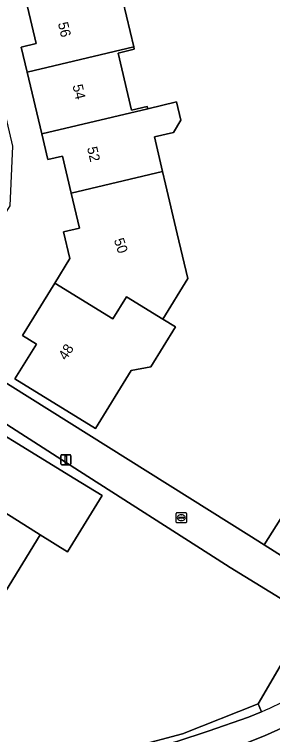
# Model space of a CAD drawing. Extents: x 158455 to 159797, y 387218 to 388672.
# Drawn here: x 159573.1 to 159598.4, y 388240.9 to 388311.6 of the extents above; entities that cross this region are included whole.
import ezdxf

# ---------------------------------------------------------------- set-up
doc = ezdxf.new("R2010")
doc.units = 0
for name, color, linetype in [('IMGEO_Berm_groen', 7, 'Continuous'), ('IMGEO_Erf', 7, 'Continuous'), ('IMGEO_Fietspad_open', 7, 'Continuous'), ('IMGEO_Groenvoorziening', 7, 'Continuous'), ('IMGEO_Kolk', 7, 'Continuous'), ('IMGEO_Lichtmast', 7, 'Continuous'), ('IMGEO_Muur', 7, 'Continuous'), ('IMGEO_Pand', 7, 'Continuous'), ('IMGEO_Pand_nummerreeks', 7, 'Continuous'), ('IMGEO_Rijbaan_lokaal_gesloten', 7, 'Continuous')]:
    doc.layers.add(name, color=color, linetype=linetype)

msp = doc.modelspace()

# ---------------------------------------------------------------- linework, layer by layer
at = {"layer": 'IMGEO_Berm_groen'}
for points in [[(159621.049, 388267.964), (159620.545, 388267.854), (159614.966, 388266.631), (159599.978, 388263.249), (159597.62, 388259.535), (159602.619, 388256.369), (159604.604, 388255.402), (159607.492, 388253.625), (159614.147, 388264.186)], [(159606.595, 388249.682), (159602.155, 388252.365), (159602.005, 388252.456), (159600.566, 388250), (159597.014, 388243.933), (159597.355, 388243.162)]]:
    msp.add_lwpolyline(points, dxfattribs=at)
msp.add_arc((159573.398, 388298.063), 59.9, 293.57493, 300.37718, dxfattribs=at)
at = {"layer": 'IMGEO_Erf'}
for points in [[(159599.228, 388344.019), (159597.485, 388343.619), (159591.733, 388342.299), (159592.521, 388339.007), (159586.116, 388337.473), (159585.324, 388340.78), (159584.537, 388344.067), (159590.942, 388345.6), (159590.513, 388347.348), (159590.01, 388349.396), (159575.877, 388346.131), (159562.55, 388343.052), (159565.545, 388330.237), (159572.934, 388298.619), (159572.685, 388292.789), (159572.017, 388291.732), (159564.703, 388280.156), (159596.121, 388260.474), (159597.62, 388259.535), (159599.978, 388263.249)], [(159583.384, 388314.434), (159584.819, 388308.371), (159584.876, 388308.13), (159583.291, 388307.754), (159584.618, 388302.149), (159586.139, 388302.509), (159586.19, 388302.294), (159589.014, 388302.964), (159589.439, 388301.171), (159588.734, 388299.988), (159586.842, 388299.54), (159587.646, 388296.145), (159587.941, 388294.899), (159589.093, 388290.033), (159590.138, 388285.64), (159587.687, 388281.666), (159588.913, 388280.909), (159586.499, 388276.998), (159584.576, 388276.62), (159581.074, 388270.945), (159573.175, 388275.819), (159575.272, 388279.217), (159573.905, 388280.06), (159577.08, 388285.204), (159578.565, 388287.611), (159577.948, 388290.217), (159579.501, 388290.584), (159578.686, 388294.027), (159577.828, 388297.651), (159576.4, 388297.313), (159575.804, 388299.83), (159574.369, 388305.892), (159573.789, 388308.34), (159575.265, 388308.689), (159574.408, 388312.305)], [(159602.052, 388252.537), (159594.279, 388257.318), (159592.995, 388258.138), (159579.499, 388266.764), (159563.013, 388277.301)], [(159566.36, 388273.782), (159579.03, 388266.006), (159581.715, 388264.358), (159578.331, 388258.844), (159575.662, 388260.518), (159572.244, 388254.948)], [(159561.539, 388233.553), (159589.59, 388241.009), (159597.014, 388243.933), (159600.566, 388250)]]:
    msp.add_lwpolyline(points, dxfattribs=at)
at = {"layer": 'IMGEO_Fietspad_open'}
msp.add_lwpolyline([(159602.619, 388256.369), (159597.62, 388259.535), (159596.121, 388260.474), (159564.703, 388280.156), (159563.013, 388277.301), (159579.499, 388266.764), (159592.995, 388258.138), (159594.279, 388257.318), (159602.052, 388252.537), (159602.005, 388252.456), (159602.155, 388252.365), (159606.595, 388249.682)], dxfattribs=at)
at = {"layer": 'IMGEO_Groenvoorziening'}
msp.add_lwpolyline([(159585.935, 388239.344), (159589.041, 388240.249), (159592.112, 388241.257), (159596.068, 388242.618), (159597.355, 388243.162), (159597.014, 388243.933), (159589.59, 388241.009), (159561.539, 388233.553), (159558.831, 388232.833), (159558.956, 388232.344)], close=True, dxfattribs=at)
at = {"layer": 'IMGEO_Kolk'}
for p, q in [((159588.988, 388261.768), (159588.988, 388262.62)), ((159589.063, 388262.694), (159589.915, 388262.694)), ((159589.247, 388262.188), (159589.247, 388262.2)), ((159589.685, 388262.151), (159589.287, 388262.151)), ((159589.29, 388262.237), (159589.688, 388262.237)), ((159589.476, 388262.474), (159589.501, 388262.474)), ((159589.731, 388262.2), (159589.731, 388262.188)), ((159589.989, 388262.62), (159589.989, 388261.768)), ((159589.915, 388261.694), (159589.063, 388261.694)), ((159589.499, 388261.914), (159589.474, 388261.914))]:
    msp.add_line(p, q, dxfattribs=at)
for points in [[(159588.988, 388261.768), (159588.988, 388262.62)], [(159589.063, 388262.694), (159589.915, 388262.694)], [(159589.989, 388262.62), (159589.989, 388261.768)], [(159589.915, 388261.694), (159589.063, 388261.694)]]:
    msp.add_lwpolyline(points, dxfattribs=at)
for centre, radius, start, end in [((159589.065, 388262.618), 0.0765, 91.55205, 178.44795), ((159589.065, 388262.618), 0.0765, 91.55205, 178.44795), ((159589.287, 388262.197), 0.0403, 85.87752, 175.75265), ((159589.284, 388262.187), 0.0366, 178.93798, 274.71019), ((159589.688, 388262.194), 0.043, 264.86636, 352.45326), ((159589.692, 388262.199), 0.0386, 1.73085, 96.63898), ((159589.913, 388262.618), 0.0765, 1.55205, 88.44795), ((159589.913, 388262.618), 0.0765, 1.55205, 88.44795), ((159589.065, 388261.77), 0.0765, 181.55205, 268.44795), ((159589.065, 388261.77), 0.0765, 181.55205, 268.44795), ((159589.913, 388261.77), 0.0765, 271.55205, 358.44795), ((159589.913, 388261.77), 0.0765, 271.55205, 358.44795)]:
    msp.add_arc(centre, radius, start, end, dxfattribs=at)
for centre, major_axis, ratio, start_param, end_param in [((159589.475, 388262.194), (-0.387, 0.002), 0.722429, 4.712389, 7.853982), ((159589.5, 388262.194), (-0.39, 0.002), 0.717154, 1.570796, 4.712389)]:
    msp.add_ellipse(centre, major_axis=major_axis, ratio=ratio, start_param=start_param, end_param=end_param, dxfattribs=at)
at = {"layer": 'IMGEO_Lichtmast'}
for p, q in [((159577.663, 388267.474), (159577.663, 388268.274)), ((159577.663, 388268.274), (159577.663, 388267.474)), ((159577.763, 388268.374), (159578.553, 388268.374)), ((159578.553, 388268.374), (159577.763, 388268.374)), ((159578.653, 388268.274), (159578.653, 388267.474)), ((159578.653, 388267.474), (159578.653, 388268.274)), ((159578.553, 388267.374), (159577.763, 388267.374)), ((159577.763, 388267.374), (159578.553, 388267.374))]:
    msp.add_line(p, q, dxfattribs=at)
msp.add_lwpolyline([(159578.083, 388268.249), (159578.233, 388268.249), (159578.233, 388267.499), (159578.083, 388267.499), (159578.083, 388268.249)], dxfattribs=at)
for centre, start, end in [((159577.763, 388268.274), 90, 180), ((159577.763, 388268.274), 90, 180), ((159578.553, 388268.274), 0, 90), ((159578.553, 388268.274), 360, 90), ((159577.763, 388267.474), 180, 270), ((159577.763, 388267.474), 180, 270), ((159578.553, 388267.474), 270, 0), ((159578.553, 388267.474), 270, 0)]:
    msp.add_arc(centre, 0.1, start, end, dxfattribs=at)
at = {"layer": 'IMGEO_Muur'}
msp.add_lwpolyline([(159579.499, 388266.764), (159592.995, 388258.138)], dxfattribs=at)
at = {"layer": 'IMGEO_Pand'}
for points in [[(159574.408, 388312.305), (159575.265, 388308.689), (159573.789, 388308.34), (159574.369, 388305.892), (159584.819, 388308.371), (159583.384, 388314.434)], [(159574.369, 388305.892), (159575.804, 388299.83), (159586.19, 388302.294), (159586.139, 388302.509), (159584.618, 388302.149), (159583.291, 388307.754), (159584.876, 388308.13), (159584.819, 388308.371)], [(159586.19, 388302.294), (159575.804, 388299.83), (159576.4, 388297.313), (159577.828, 388297.651), (159578.686, 388294.027), (159587.646, 388296.145), (159586.842, 388299.54), (159588.734, 388299.988), (159589.439, 388301.171), (159589.014, 388302.964)], [(159577.08, 388285.204), (159582.769, 388281.692), (159584.114, 388283.871), (159587.687, 388281.666), (159590.138, 388285.64), (159589.093, 388290.033), (159587.941, 388294.899), (159587.646, 388296.145), (159578.686, 388294.027), (159579.501, 388290.584), (159577.948, 388290.217), (159578.565, 388287.611)], [(159577.08, 388285.204), (159573.905, 388280.06), (159575.272, 388279.217), (159573.175, 388275.819), (159581.074, 388270.945), (159584.576, 388276.62), (159586.499, 388276.998), (159588.913, 388280.909), (159587.687, 388281.666), (159584.114, 388283.871), (159582.769, 388281.692)], [(159567.81, 388265.441), (159575.662, 388260.518), (159578.331, 388258.844), (159581.715, 388264.358), (159579.03, 388266.006), (159566.36, 388273.782), (159565.008, 388271.577), (159569.779, 388268.649)], [(159560.227, 388259.889), (159561.736, 388253.586), (159564.159, 388254.166), (159565.128, 388250.119), (159569.996, 388251.284), (159572.244, 388254.948), (159575.662, 388260.518), (159567.81, 388265.441), (159565.84, 388262.232), (159564.545, 388263.026), (159563.032, 388260.561)]]:
    msp.add_lwpolyline(points, close=True, dxfattribs=at)
at = {"layer": 'IMGEO_Rijbaan_lokaal_gesloten'}
for points in [[(159586.637, 388237.162), (159589.69, 388238.075), (159592.211, 388238.767), (159595.242, 388239.856), (159597.657, 388240.796), (159599.618, 388241.693), (159603.807, 388243.497), (159607.838, 388245.417), (159606.576, 388248.112), (159605.509, 388247.46), (159603.689, 388246.386)], [(159607.838, 388245.417), (159603.807, 388243.497), (159599.618, 388241.693), (159597.657, 388240.796), (159595.242, 388239.856), (159592.211, 388238.767), (159589.69, 388238.075), (159586.637, 388237.162), (159562.502, 388230.789), (159533.785, 388223.662), (159496.404, 388214.991)], [(159597.355, 388243.162), (159596.068, 388242.618), (159592.112, 388241.257), (159589.041, 388240.249), (159585.935, 388239.344), (159558.956, 388232.344), (159556.006, 388231.568), (159552.083, 388230.537), (159549.222, 388229.796), (159546.441, 388229.085), (159545.231, 388228.795), (159544.147, 388228.535), (159541.681, 388227.944), (159540.541, 388227.671), (159529.244, 388224.961), (159527.894, 388224.645), (159524.34, 388223.812)]]:
    msp.add_lwpolyline(points, dxfattribs=at)
msp.add_arc((159573.398, 388298.063), 59.9, 293.57493, 300.37718, dxfattribs=at)

# ---------------------------------------------------------------- texts
at = {"layer": 'IMGEO_Pand_nummerreeks'}
for s, rotation, p in [('56', 283.15974, (159577.379, 388310.686)), ('54', 283.15974, (159578.808, 388304.574)), ('52', 283.15974, (159580.236, 388298.465)), ('50', 288.31525, (159582.862, 388289.433)), ('48', 57.33906, (159578.191, 388277.565))]:
    msp.add_text(s, height=1, rotation=rotation, dxfattribs=at).set_placement(p)

doc.saveas('drawing.dxf')
